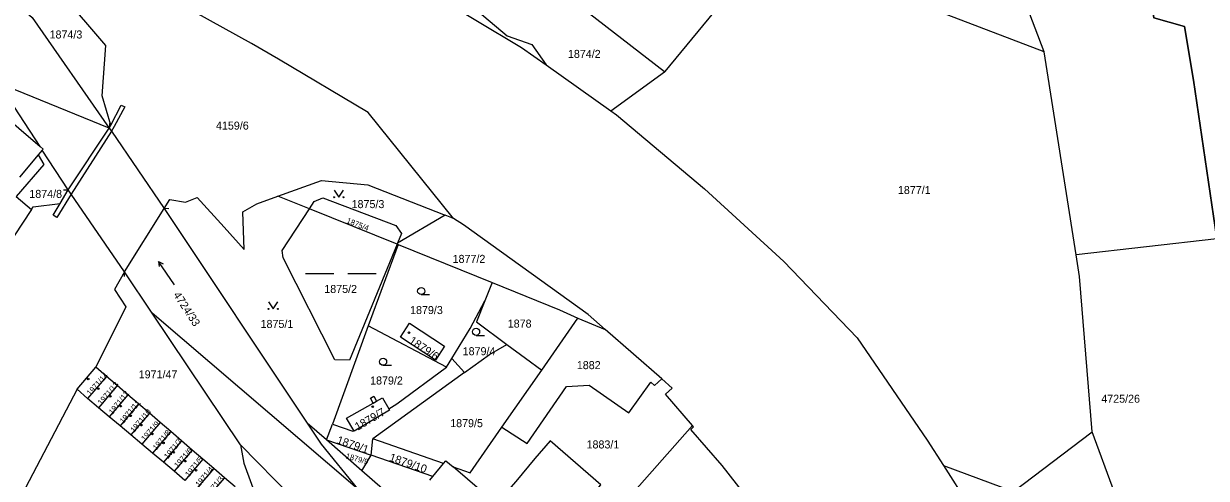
# Model space of a CAD drawing. Extents: x -756746 to -753363, y -1166406 to -1161727.
# Drawn here: x -755279.8 to -755028.6, y -1164823.5 to -1164726.9 of the extents above; entities that cross this region are included whole.
import ezdxf

# ---------------------------------------------------------------- set-up
doc = ezdxf.new("R2010")
doc.units = 0
for name, color, linetype in [('Hranice kat_území', 7, 'Continuous'), ('Hranice parcel', 7, 'Continuous'), ('Parcelní čísla', 7, 'Continuous'), ('Vnitřní kresba', 7, 'Continuous'), ('Značky budov', 7, 'Continuous'), ('Značky kultur', 7, 'Continuous')]:
    doc.layers.add(name, color=color, linetype=linetype)

msp = doc.modelspace()

# ---------------------------------------------------------------- linework, layer by layer
at = {"layer": 'Hranice kat_území'}
msp.add_lwpolyline([(-755026.35, -1164772.59), (-755031.3, -1164738.95), (-755033.22, -1164727.51), (-755039.75, -1164725.67), (-755040.7, -1164719.53), (-755033.88, -1164718.87), (-755032.62, -1164712.52), (-755038.74, -1164684.81), (-755045.02, -1164647.53), (-755052.55, -1164596.54), (-755053.12, -1164592.66), (-755053.8, -1164588.61), (-755054.39, -1164585.09), (-755057, -1164569.58), (-755057.06, -1164569.25), (-755057.65, -1164565.77), (-755059.08, -1164557.24), (-755065.95, -1164516.42)], dxfattribs=at)
at = {"layer": 'Hranice parcel'}
for p, q in [((-755063.07, -1164732.94), (-755071.54, -1164710.46)), ((-755033.22, -1164727.51), (-755031.3, -1164738.95)), ((-755297.95, -1164734.37), (-755276.29, -1164753.04)), ((-755056.26, -1164775.99), (-755063.07, -1164732.94)), ((-755168.82, -1164735.7), (-755155.05, -1164745.47)), ((-755155.05, -1164745.47), (-755143.65, -1164737.17)), ((-755261.58, -1164749.11), (-755285.09, -1164739.58)), ((-755276.29, -1164753.04), (-755285.09, -1164739.58)), ((-755031.3, -1164738.95), (-755026.35, -1164772.59)), ((-755276.65, -1164754.79), (-755280.68, -1164759.53)), ((-755275.8, -1164753.79), (-755276.65, -1164754.79)), ((-755270.3, -1164762.2), (-755275.8, -1164753.79)), ((-755219.05, -1164766.25), (-755225.75, -1164763.54)), ((-755278.13, -1164766.39), (-755287.28, -1164780.33)), ((-755249.94, -1164766.18), (-755219.59, -1164811.74)), ((-755200.47, -1164773.76), (-755219.05, -1164766.25)), ((-755190.22, -1164767.6), (-755200.37, -1164773.52)), ((-755188.46, -1164768.29), (-755190.22, -1164767.6)), ((-755026.35, -1164772.59), (-755056.26, -1164775.99)), ((-755200.26, -1164773.85), (-755206.57, -1164791.13)), ((-755200.37, -1164773.52), (-755200.47, -1164773.76)), ((-755200.47, -1164773.76), (-755200.26, -1164773.85)), ((-755200.26, -1164773.85), (-755180.24, -1164781.92)), ((-755252.46, -1164788.39), (-755258.32, -1164779.65)), ((-755180.24, -1164781.92), (-755181.79, -1164785.76)), ((-755208.84, -1164825.74), (-755252.46, -1164788.39)), ((-755233.7, -1164816.4), (-755252.46, -1164788.39)), ((-755169.72, -1164800.51), (-755162.05, -1164789.45)), ((-755162.05, -1164789.45), (-755156.25, -1164791.86)), ((-755206.57, -1164791.13), (-755214.21, -1164811.95)), ((-755189.99, -1164799.87), (-755206.57, -1164791.13)), ((-755144.24, -1164802.39), (-755156.25, -1164791.86)), ((-755268.42, -1164804.55), (-755264.44, -1164799.88)), ((-755262.16, -1164801.83), (-755264.44, -1164799.88)), ((-755189.99, -1164799.87), (-755188.84, -1164798.02)), ((-755188.84, -1164798.02), (-755186.13, -1164801.02)), ((-755262.16, -1164801.83), (-755266.17, -1164806.53)), ((-755259.89, -1164803.79), (-755262.16, -1164801.83)), ((-755186.13, -1164801.02), (-755205.6, -1164815.12)), ((-755178.18, -1164812.59), (-755169.72, -1164800.51)), ((-755266.17, -1164806.53), (-755268.42, -1164804.55)), ((-755259.89, -1164803.79), (-755263.89, -1164808.48)), ((-755257.61, -1164805.75), (-755259.89, -1164803.79)), ((-755263.89, -1164808.48), (-755266.17, -1164806.53)), ((-755257.61, -1164805.75), (-755261.59, -1164810.41)), ((-755255.34, -1164807.7), (-755259.29, -1164812.34)), ((-755255.34, -1164807.7), (-755257.61, -1164805.75)), ((-755253.06, -1164809.66), (-755255.34, -1164807.7)), ((-755261.59, -1164810.41), (-755263.89, -1164808.48)), ((-755259.29, -1164812.34), (-755261.59, -1164810.41)), ((-755253.06, -1164809.66), (-755256.99, -1164814.27)), ((-755250.79, -1164811.61), (-755253.06, -1164809.66)), ((-755256.99, -1164814.27), (-755259.29, -1164812.34)), ((-755250.79, -1164811.61), (-755254.7, -1164816.2)), ((-755248.51, -1164813.57), (-755250.79, -1164811.61)), ((-755215.44, -1164815.33), (-755219.59, -1164811.74)), ((-755215.44, -1164815.33), (-755214.21, -1164811.95)), ((-755137.74, -1164812.25), (-755151.68, -1164828.07)), ((-755254.7, -1164816.2), (-755256.99, -1164814.27)), ((-755248.51, -1164813.57), (-755252.4, -1164818.13)), ((-755246.24, -1164815.52), (-755250.1, -1164820.06)), ((-755246.24, -1164815.52), (-755248.51, -1164813.57)), ((-755243.96, -1164817.48), (-755246.24, -1164815.52)), ((-755207.92, -1164821.92), (-755215.44, -1164815.33)), ((-755215.44, -1164815.33), (-755205.98, -1164818.58)), ((-755205.98, -1164818.58), (-755205.6, -1164815.12)), ((-755190.58, -1164820.35), (-755205.6, -1164815.12)), ((-755069.57, -1164826.25), (-755052.88, -1164813.62)), ((-755048.13, -1164826.5), (-755052.88, -1164813.62)), ((-755252.4, -1164818.13), (-755254.7, -1164816.2)), ((-755243.96, -1164817.48), (-755247.81, -1164821.99)), ((-755241.69, -1164819.44), (-755243.96, -1164817.48)), ((-755250.1, -1164820.06), (-755252.4, -1164818.13)), ((-755247.81, -1164821.99), (-755250.1, -1164820.06)), ((-755241.69, -1164819.44), (-755245.51, -1164823.93)), ((-755239.41, -1164821.39), (-755241.69, -1164819.44)), ((-755207.92, -1164821.92), (-755205.98, -1164818.58)), ((-755192.86, -1164823.09), (-755205.98, -1164818.58)), ((-755192.86, -1164823.09), (-755190.58, -1164820.35)), ((-755245.51, -1164823.93), (-755247.81, -1164821.99)), ((-755239.41, -1164821.39), (-755243.22, -1164825.86)), ((-755237.14, -1164823.35), (-755239.41, -1164821.39)), ((-755203.59, -1164825.69), (-755207.92, -1164821.92)), ((-755193.52, -1164823.87), (-755192.86, -1164823.09)), ((-755084.44, -1164820.77), (-755069.57, -1164826.25)), ((-755084.44, -1164820.77), (-755077.16, -1164832.1)), ((-755237.14, -1164823.35), (-755241.04, -1164827.93)), ((-755234.87, -1164825.3), (-755237.14, -1164823.35))]:
    msp.add_line(p, q, dxfattribs=at)
for points in [[(-755337.45, -1164685.54), (-755291.57, -1164713.91), (-755277.94, -1164725.61), (-755261.58, -1164749.11)], [(-755143.65, -1164737.17), (-755143.53, -1164737.08), (-755126.17, -1164715.97), (-755124.67, -1164709.15)], [(-755063.07, -1164732.94), (-755111.08, -1164714.53), (-755124.67, -1164709.15)], [(-755032.62, -1164712.52), (-755033.88, -1164718.87), (-755040.7, -1164719.53), (-755039.75, -1164725.67), (-755033.22, -1164727.51)], [(-755203.13, -1164714.86), (-755193.4, -1164720.28), (-755174.01, -1164732.02), (-755168.82, -1164735.7)], [(-755191.34, -1164715.61), (-755191.48, -1164716.35), (-755188.87, -1164718), (-755188.26, -1164720.08), (-755186.98, -1164720.65), (-755184.75, -1164723.07), (-755177.06, -1164729.51), (-755171.84, -1164731.38), (-755168.82, -1164735.7)], [(-755143.65, -1164737.17), (-755163.38, -1164721.89), (-755161.4, -1164719.45)], [(-755261.58, -1164749.11), (-755261.22, -1164748.5), (-755263.09, -1164742.24), (-755262.33, -1164731.57), (-755271.74, -1164720.49)], [(-755188.46, -1164768.29), (-755206.6, -1164745.82), (-755225.64, -1164734.48), (-755231.39, -1164731.16), (-755243.4, -1164724.52)], [(-755155.05, -1164745.47), (-755153.86, -1164746.32), (-755135.14, -1164762), (-755118.34, -1164777.41), (-755102.75, -1164793.68), (-755087.91, -1164815.38), (-755084.44, -1164820.77)], [(-755261.58, -1164749.11), (-755261.14, -1164749.75), (-755249.94, -1164766.18)], [(-755276.65, -1164754.79), (-755275.45, -1164756.83), (-755281.34, -1164763.63), (-755278.13, -1164766.39)], [(-755275.8, -1164753.79), (-755275.64, -1164753.6), (-755276.29, -1164753.04)], [(-755225.75, -1164763.54), (-755216.54, -1164760.23), (-755206.65, -1164761.13), (-755190.22, -1164767.6)], [(-755278.13, -1164766.39), (-755277.75, -1164765.82), (-755271.98, -1164765.12), (-755270.3, -1164762.2)], [(-755258.32, -1164779.65), (-755269.64, -1164763.16), (-755270.3, -1164762.2)], [(-755249.94, -1164766.18), (-755248.71, -1164764.24), (-755245.37, -1164764.85), (-755242.9, -1164763.88), (-755237.19, -1164770.16), (-755232.91, -1164774.87), (-755233.22, -1164766.91), (-755230.25, -1164765.16), (-755225.75, -1164763.54)], [(-755219.05, -1164766.25), (-755218.04, -1164764.7), (-755216.23, -1164763.91), (-755200.69, -1164769.79), (-755199.53, -1164771.48), (-755200.37, -1164773.52)], [(-755200.47, -1164773.76), (-755210.6, -1164798.39), (-755213.65, -1164798.34), (-755224.65, -1164776.67), (-755224.84, -1164775.1), (-755219.05, -1164766.25)], [(-755156.25, -1164791.86), (-755159.9, -1164788.66), (-755186.33, -1164769.62), (-755188.46, -1164768.29)], [(-755052.88, -1164813.62), (-755055.52, -1164780.64), (-755056.26, -1164775.99)], [(-755258.32, -1164779.65), (-755260.48, -1164783.37), (-755258.06, -1164787.06), (-755264.44, -1164799.88)], [(-755180.24, -1164781.92), (-755165.96, -1164787.69), (-755162.05, -1164789.45)], [(-755188.84, -1164798.02), (-755184.91, -1164791.67), (-755181.79, -1164785.76)], [(-755181.79, -1164785.76), (-755183.61, -1164790.26), (-755177.12, -1164795.07)], [(-755192.28, -1164798.36), (-755199.73, -1164793.52), (-755197.84, -1164790.56), (-755190.37, -1164795.41), (-755192.28, -1164798.36)], [(-755186.13, -1164801.02), (-755180.81, -1164797.17), (-755177.12, -1164795.07)], [(-755177.12, -1164795.07), (-755173.18, -1164797.95), (-755169.72, -1164800.51)], [(-755202.23, -1164808.75), (-755200.5, -1164807.67), (-755189.99, -1164799.87)], [(-755178.18, -1164812.59), (-755172.84, -1164816.12), (-755164.49, -1164803.96), (-755159.69, -1164803.71), (-755151.24, -1164809.57), (-755146.57, -1164803.08), (-755145.76, -1164803.76), (-755144.24, -1164802.39)], [(-755137.74, -1164812.25), (-755143.43, -1164805.62), (-755142.02, -1164804.34), (-755144.24, -1164802.39)], [(-755268.42, -1164804.55), (-755290.45, -1164846.6), (-755290.95, -1164847.4)], [(-755209.65, -1164813.35), (-755211.17, -1164810.73), (-755205.55, -1164807.53), (-755206.14, -1164806.49), (-755205.41, -1164806.07), (-755204.81, -1164807.11), (-755203.56, -1164806.39), (-755202.23, -1164808.75)], [(-755202.23, -1164808.75), (-755202.07, -1164809.03), (-755209.57, -1164813.5), (-755209.65, -1164813.35)], [(-755219.59, -1164811.74), (-755216.58, -1164816.25), (-755208.84, -1164825.74)], [(-755214.21, -1164811.95), (-755209.86, -1164813.48), (-755209.65, -1164813.35)], [(-755188.58, -1164821.04), (-755184.97, -1164822.3), (-755178.18, -1164812.59)], [(-755116.09, -1164840.6), (-755117.49, -1164838.58), (-755131.44, -1164820.78), (-755138.1, -1164813.1), (-755137.5, -1164812.52), (-755137.74, -1164812.25)], [(-755164.19, -1164832.9), (-755160.46, -1164828.59), (-755157.19, -1164824.86), (-755167.97, -1164815.54), (-755171.21, -1164819.3), (-755175.25, -1164824.14), (-755179.43, -1164828.93), (-755188.58, -1164821.04)], [(-755134.94, -1164904.99), (-755179.12, -1164866), (-755211.8, -1164838.76), (-755233.7, -1164816.4)], [(-755233.7, -1164816.4), (-755233, -1164820.27), (-755231.4, -1164824.73), (-755229.54, -1164829.83)], [(-755190.58, -1164820.35), (-755190.08, -1164819.75), (-755188.58, -1164821.04)]]:
    msp.add_lwpolyline(points, dxfattribs=at)
at = {"layer": 'Vnitřní kresba'}
for p, q in [((-755261.22, -1164748.5), (-755259.04, -1164744.27)), ((-755258.28, -1164744.61), (-755260.51, -1164748.75)), ((-755259.04, -1164744.27), (-755258.28, -1164744.61)), ((-755270.3, -1164762.2), (-755261.58, -1164749.11)), ((-755261.14, -1164749.75), (-755269.64, -1164763.16)), ((-755261.53, -1164748.11), (-755261.58, -1164749.11)), ((-755260.51, -1164748.75), (-755261.14, -1164749.75)), ((-755271.3, -1164762.22), (-755270.3, -1164762.2)), ((-755273.5, -1164767.61), (-755271.98, -1164765.12)), ((-755269.64, -1164763.16), (-755272.75, -1164768.06)), ((-755272.75, -1164768.06), (-755273.5, -1164767.61)), ((-755258.32, -1164779.65), (-755249.94, -1164766.18)), ((-755248.95, -1164766.28), (-755249.94, -1164766.18)), ((-755258.35, -1164780.65), (-755258.32, -1164779.65)), ((-755205.55, -1164807.53), (-755204.81, -1164807.11))]:
    msp.add_line(p, q, dxfattribs=at)
at = {"layer": 'Značky budov'}
for centre in [(-755197.93, -1164792.56), (-755266.07, -1164802.38), (-755263.91, -1164804.43), (-755261.37, -1164806.07), (-755259.16, -1164808.16), (-755257.06, -1164810.2), (-755205.63, -1164808.28), (-755254.79, -1164812.19), (-755252.42, -1164814.07), (-755250.08, -1164815.96), (-755247.89, -1164817.95), (-755245.43, -1164819.84), (-755243.16, -1164821.77)]:
    msp.add_circle(centre, 0.175, dxfattribs=at)
at = {"layer": 'Značky kultur'}
for p, q in [((-755247.74, -1164782.41), (-755251.1, -1164777.43)), ((-755251.1, -1164777.43), (-755250.97, -1164778.52)), ((-755251.1, -1164777.43), (-755250.14, -1164777.96)), ((-755219.9, -1164779.99), (-755213.9, -1164779.99)), ((-755210.9, -1164779.99), (-755204.9, -1164779.99)), ((-755195.34, -1164784.47), (-755193.59, -1164784.47)), ((-755183.68, -1164793.12), (-755181.93, -1164793.12)), ((-755203.43, -1164799.48), (-755201.68, -1164799.48))]:
    msp.add_line(p, q, dxfattribs=at)
for points in [[(-755213.85, -1164762.3), (-755212.85, -1164763.8), (-755211.85, -1164762.3)], [(-755227.79, -1164786.01), (-755226.79, -1164787.51), (-755225.79, -1164786.01)]]:
    msp.add_lwpolyline(points, dxfattribs=at)
for centre, radius in [((-755213.85, -1164763.8), 0.1), ((-755211.85, -1164763.8), 0.1), ((-755195.34, -1164783.72), 0.75), ((-755227.79, -1164787.51), 0.1), ((-755225.79, -1164787.51), 0.1), ((-755183.68, -1164792.37), 0.75), ((-755203.43, -1164798.73), 0.75)]:
    msp.add_circle(centre, radius, dxfattribs=at)

# ---------------------------------------------------------------- texts
at = {"layer": 'Parcelní čísla'}
for s, p in [('1874/3', (-755274.26, -1164730.08)), ('1874/2', (-755164.18, -1164734.2)), ('4159/6', (-755238.92, -1164749.43)), ('1874/8', (-755278.56, -1164763.93)), ('1877/1', (-755094.1, -1164763.11)), ('1875/3', (-755210.12, -1164766.1)), ('1877/2', (-755188.67, -1164777.73)), ('1875/2', (-755215.92, -1164784.12)), ('1879/3', (-755197.7, -1164788.6)), ('1875/1', (-755229.45, -1164791.55)), ('1878', (-755176.96, -1164791.47)), ('1879/4', (-755186.53, -1164797.34)), ('1971/47', (-755255.33, -1164802.25)), ('1882', (-755162.29, -1164800.3)), ('1879/2', (-755206.19, -1164803.56)), ('4725/26', (-755050.91, -1164807.43)), ('1879/5', (-755189.18, -1164812.62)), ('1883/1', (-755160.22, -1164817.14))]:
    msp.add_text(s, height=1.7, dxfattribs=at).set_placement(p)
for s, height, rotation, p in [('1875/4', 1.2, 339, (-755211.31, -1164769.23)), ('4724/33', 1.7, 303, (-755248.06, -1164784.52)), ('1879/6', 1.7, 326, (-755198.08, -1164794.62)), ('1971/14', 1.2, 48, (-755265.61, -1164806.01)), ('1971/13', 1.2, 50, (-755263.22, -1164808.04)), ('1971/12', 1.2, 51, (-755260.91, -1164810.02)), ('1971/11', 1.2, 50, (-755258.58, -1164811.94)), ('1971/10', 1.2, 50, (-755256.3, -1164813.84)), ('1879/7', 1.7, 30, (-755208.82, -1164813.39)), ('1971/9', 1.2, 49, (-755254.03, -1164815.69)), ('1971/8', 1.2, 50, (-755251.59, -1164817.6)), ('1971/7', 1.2, 51, (-755249.14, -1164819.46)), ('1879/1', 1.7, 341, (-755213.41, -1164816.01)), ('1971/6', 1.2, 49, (-755247.02, -1164821.37)), ('1971/5', 1.2, 51, (-755244.65, -1164823.29)), ('1879/9', 1.2, 344, (-755211.46, -1164819.25)), ('1879/10', 1.7, 341, (-755202.25, -1164819.72)), ('1971/4', 1.2, 50, (-755242.5, -1164825.4)), ('1971/3', 1.2, 50, (-755240.37, -1164827.42))]:
    msp.add_text(s, height=height, rotation=rotation, dxfattribs=at).set_placement(p)

doc.saveas('drawing.dxf')
